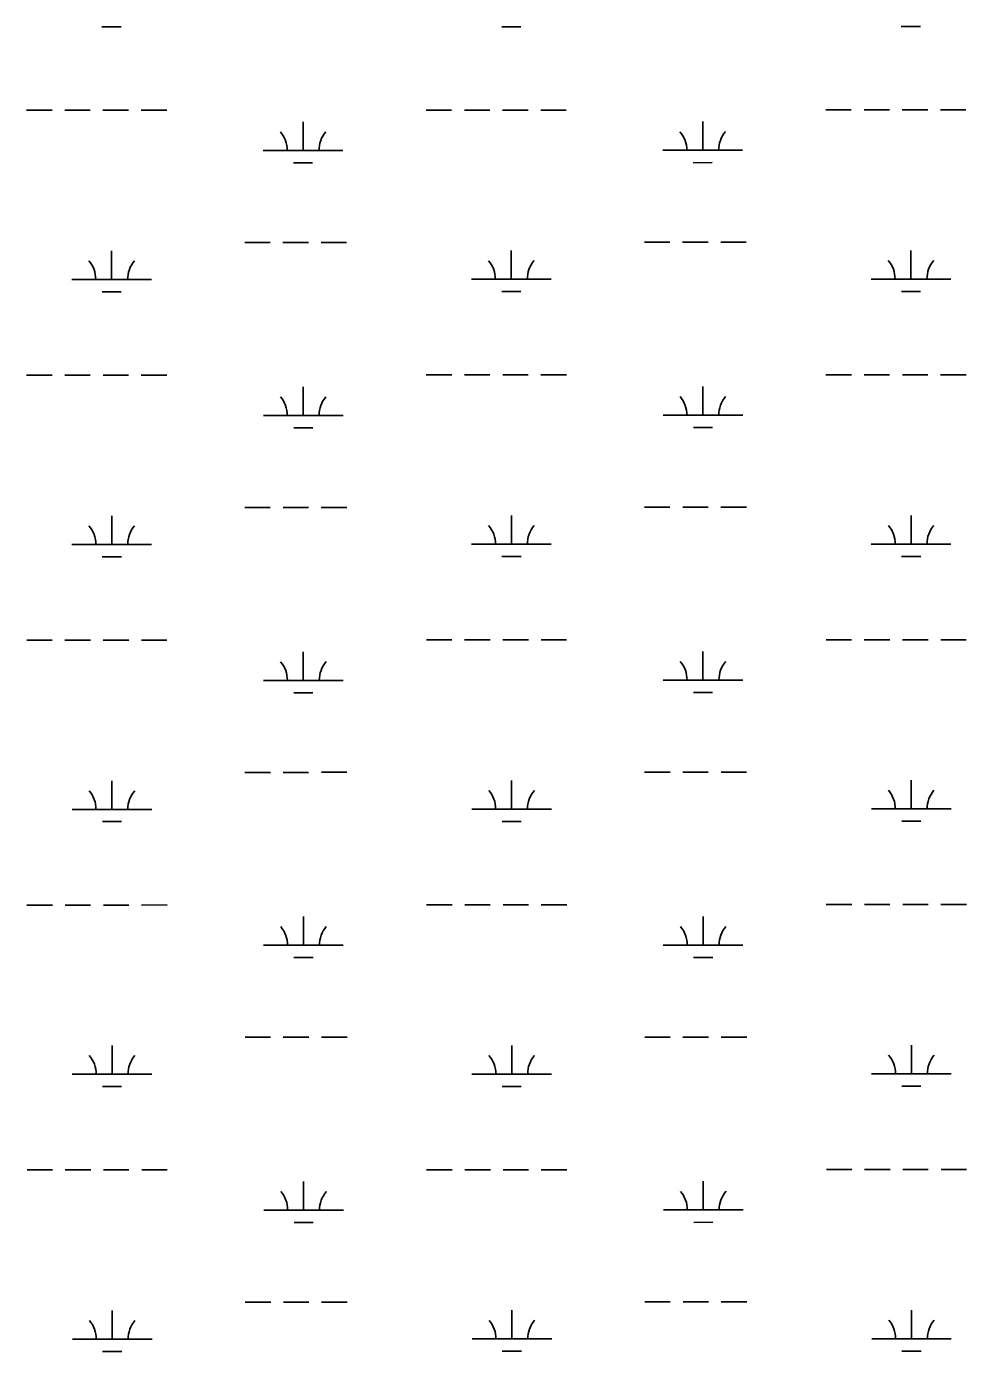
# Model space of a CAD drawing. Extents: x 3279314 to 3317160, y 734079 to 759431.
# Drawn here: x 3312440 to 3313620, y 741163 to 742827 of the extents above; entities that cross this region are included whole.
import ezdxf

# ---------------------------------------------------------------- set-up
doc = ezdxf.new("R2010")
doc.units = 0
doc.layers.add('V-WETL-SWMP', color=7, linetype='Continuous')

msp = doc.modelspace()

# ---------------------------------------------------------------- linework, layer by layer
at = {"layer": 'V-WETL-SWMP'}
for p, q in [((3312534.5, 742826.1), (3312558.5, 742826.1)), ((3313036.5, 742826.3), (3313060.5, 742826.3)), ((3313538.4, 742826.6), (3313562.4, 742826.6)), ((3312439.8, 742721.4), (3312471.8, 742721.4)), ((3312487.8, 742721.4), (3312519.8, 742721.4)), ((3312535.8, 742721.4), (3312567.8, 742721.5)), ((3312583.8, 742721.5), (3312615.8, 742721.5)), ((3312941.7, 742721.6), (3312973.7, 742721.7)), ((3312989.7, 742721.7), (3313021.7, 742721.7)), ((3313037.7, 742721.7), (3313069.7, 742721.7)), ((3313085.7, 742721.7), (3313117.7, 742721.7)), ((3313443.6, 742721.9), (3313475.6, 742721.9)), ((3313491.6, 742721.9), (3313523.6, 742721.9)), ((3313539.6, 742721.9), (3313571.6, 742722)), ((3313587.6, 742722), (3313619.6, 742722)), ((3312787.1, 742670.8), (3312787.1, 742706.8)), ((3313289, 742671.1), (3313289, 742707.1)), ((3312737.1, 742670.8), (3312837.1, 742670.8)), ((3313239, 742671.1), (3313339, 742671.1)), ((3312775.1, 742655.4), (3312799.1, 742655.4)), ((3313277, 742655.6), (3313301, 742655.7)), ((3312713.8, 742555.4), (3312745.8, 742555.4)), ((3312761.8, 742555.4), (3312793.8, 742555.4)), ((3312809.8, 742555.4), (3312841.8, 742555.4)), ((3313215.7, 742555.6), (3313247.7, 742555.6)), ((3313263.7, 742555.6), (3313295.7, 742555.6)), ((3313311.7, 742555.7), (3313343.7, 742555.7)), ((3312546.7, 742508.8), (3312546.7, 742544.8)), ((3313048.6, 742509.1), (3313048.6, 742545.1)), ((3313550.5, 742509.3), (3313550.5, 742545.3)), ((3312496.7, 742508.8), (3312596.7, 742508.9)), ((3312998.6, 742509.1), (3313098.6, 742509.1)), ((3313500.5, 742509.3), (3313600.5, 742509.4)), ((3312534.7, 742493.4), (3312558.7, 742493.4)), ((3313036.6, 742493.7), (3313060.6, 742493.7)), ((3313538.5, 742493.9), (3313562.5, 742493.9)), ((3312439.9, 742388.7), (3312471.9, 742388.7)), ((3312487.9, 742388.7), (3312519.9, 742388.8)), ((3312535.9, 742388.8), (3312567.9, 742388.8)), ((3312583.9, 742388.8), (3312615.9, 742388.8)), ((3312941.8, 742389), (3312973.8, 742389)), ((3312989.8, 742389), (3313021.8, 742389)), ((3313037.8, 742389), (3313069.8, 742389)), ((3313085.8, 742389), (3313117.8, 742389.1)), ((3313443.7, 742389.2), (3313475.7, 742389.2)), ((3313491.7, 742389.2), (3313523.7, 742389.3)), ((3313539.7, 742389.3), (3313571.7, 742389.3)), ((3313587.7, 742389.3), (3313619.7, 742389.3)), ((3312787.3, 742338.1), (3312787.3, 742374.1)), ((3313289.2, 742338.4), (3313289.2, 742374.4)), ((3312737.3, 742338.1), (3312837.3, 742338.2)), ((3313239.2, 742338.4), (3313339.2, 742338.4)), ((3312775.3, 742322.7), (3312799.3, 742322.7)), ((3313277.2, 742323), (3313301.2, 742323)), ((3312713.9, 742222.7), (3312745.9, 742222.7)), ((3312761.9, 742222.7), (3312793.9, 742222.7)), ((3312809.9, 742222.7), (3312841.9, 742222.7)), ((3313215.8, 742222.9), (3313247.8, 742222.9)), ((3313263.8, 742223), (3313295.8, 742223)), ((3313311.8, 742223), (3313343.8, 742223)), ((3312546.9, 742176.2), (3312546.9, 742212.2)), ((3313048.8, 742176.4), (3313048.8, 742212.4)), ((3313550.7, 742176.7), (3313550.7, 742212.7)), ((3312496.9, 742176.1), (3312596.9, 742176.2)), ((3312998.8, 742176.4), (3313098.8, 742176.4)), ((3313500.7, 742176.6), (3313600.7, 742176.7)), ((3312534.9, 742160.7), (3312558.9, 742160.7)), ((3313036.8, 742161), (3313060.8, 742161)), ((3313538.7, 742161.2), (3313562.7, 742161.2)), ((3312440.1, 742056), (3312472.1, 742056.1)), ((3312488.1, 742056.1), (3312520.1, 742056.1)), ((3312536.1, 742056.1), (3312568.1, 742056.1)), ((3312584.1, 742056.1), (3312616.1, 742056.1)), ((3312942, 742056.3), (3312974, 742056.3)), ((3312990, 742056.3), (3313022, 742056.3)), ((3313038, 742056.3), (3313070, 742056.4)), ((3313086, 742056.4), (3313118, 742056.4)), ((3313443.9, 742056.5), (3313475.9, 742056.6)), ((3313491.9, 742056.6), (3313523.9, 742056.6)), ((3313539.9, 742056.6), (3313571.9, 742056.6)), ((3313587.9, 742056.6), (3313619.9, 742056.6)), ((3312787.4, 742005.5), (3312787.4, 742041.5)), ((3313289.3, 742005.7), (3313289.3, 742041.7)), ((3312737.4, 742005.4), (3312837.4, 742005.5)), ((3313239.3, 742005.7), (3313339.3, 742005.8)), ((3312775.4, 741990), (3312799.4, 741990)), ((3313277.4, 741990.3), (3313301.4, 741990.3)), ((3312714.1, 741890), (3312746.1, 741890)), ((3312762.1, 741890), (3312794.1, 741890)), ((3312810.1, 741890.1), (3312842.1, 741890.1)), ((3313216, 741890.3), (3313248, 741890.3)), ((3313264, 741890.3), (3313296, 741890.3)), ((3313312, 741890.3), (3313344, 741890.3)), ((3312547, 741843.5), (3312547, 741879.5)), ((3313049, 741843.7), (3313048.9, 741879.7)), ((3313550.9, 741844), (3313550.8, 741880)), ((3312497, 741843.5), (3312597, 741843.5)), ((3312999, 741843.7), (3313099, 741843.8)), ((3313500.9, 741844), (3313600.9, 741844)), ((3312535.1, 741828.1), (3312559.1, 741828.1)), ((3313037, 741828.3), (3313061, 741828.3)), ((3313538.9, 741828.6), (3313562.9, 741828.6)), ((3312440.3, 741723.4), (3312472.3, 741723.4)), ((3312488.3, 741723.4), (3312520.3, 741723.4)), ((3312536.3, 741723.4), (3312568.3, 741723.4)), ((3312584.3, 741723.4), (3312616.3, 741723.5)), ((3312942.2, 741723.6), (3312974.2, 741723.6)), ((3312990.2, 741723.6), (3313022.2, 741723.7)), ((3313038.2, 741723.7), (3313070.2, 741723.7)), ((3313086.2, 741723.7), (3313118.2, 741723.7)), ((3313444.1, 741723.9), (3313476.1, 741723.9)), ((3313492.1, 741723.9), (3313524.1, 741723.9)), ((3313540.1, 741723.9), (3313572.1, 741723.9)), ((3313588.1, 741723.9), (3313620.1, 741724)), ((3312787.6, 741672.8), (3312787.6, 741708.8)), ((3313289.5, 741673.1), (3313289.5, 741709.1)), ((3312737.6, 741672.8), (3312837.6, 741672.8)), ((3313239.5, 741673), (3313339.5, 741673.1)), ((3312775.6, 741657.4), (3312799.6, 741657.4)), ((3313277.5, 741657.6), (3313301.5, 741657.6)), ((3312714.3, 741557.3), (3312746.3, 741557.3)), ((3312762.3, 741557.4), (3312794.3, 741557.4)), ((3312810.3, 741557.4), (3312842.3, 741557.4)), ((3313216.2, 741557.6), (3313248.2, 741557.6)), ((3313264.2, 741557.6), (3313296.2, 741557.6)), ((3313312.2, 741557.6), (3313344.2, 741557.6)), ((3312547.2, 741510.8), (3312547.2, 741546.8)), ((3313049.1, 741511.1), (3313049.1, 741547.1)), ((3313551, 741511.3), (3313551, 741547.3)), ((3312497.2, 741510.8), (3312597.2, 741510.8)), ((3312999.1, 741511), (3313099.1, 741511.1)), ((3313501, 741511.3), (3313601, 741511.3)), ((3312535.2, 741495.4), (3312559.2, 741495.4)), ((3313037.1, 741495.6), (3313061.1, 741495.6)), ((3313539, 741495.9), (3313563, 741495.9)), ((3312440.4, 741390.7), (3312472.4, 741390.7)), ((3312488.4, 741390.7), (3312520.4, 741390.7)), ((3312536.4, 741390.7), (3312568.4, 741390.8)), ((3312584.4, 741390.8), (3312616.4, 741390.8)), ((3312942.3, 741390.9), (3312974.3, 741391)), ((3312990.3, 741391), (3313022.3, 741391)), ((3313038.3, 741391), (3313070.3, 741391)), ((3313086.3, 741391), (3313118.3, 741391)), ((3313444.3, 741391.2), (3313476.3, 741391.2)), ((3313492.3, 741391.2), (3313524.3, 741391.2)), ((3313540.3, 741391.2), (3313572.3, 741391.3)), ((3313588.3, 741391.3), (3313620.3, 741391.3)), ((3312787.8, 741340.1), (3312787.8, 741376.1)), ((3313289.7, 741340.4), (3313289.7, 741376.4)), ((3312737.8, 741340.1), (3312837.8, 741340.1)), ((3313239.7, 741340.4), (3313339.7, 741340.4)), ((3312775.8, 741324.7), (3312799.8, 741324.7)), ((3313277.7, 741324.9), (3313301.7, 741325)), ((3312714.4, 741224.7), (3312746.4, 741224.7)), ((3312762.4, 741224.7), (3312794.4, 741224.7)), ((3312810.4, 741224.7), (3312842.4, 741224.7)), ((3313216.3, 741224.9), (3313248.3, 741224.9)), ((3313264.3, 741224.9), (3313296.3, 741224.9)), ((3313312.3, 741225), (3313344.3, 741225)), ((3312547.4, 741178.1), (3312547.4, 741214.1)), ((3313049.3, 741178.4), (3313049.3, 741214.4)), ((3313551.2, 741178.6), (3313551.2, 741214.6)), ((3312497.4, 741178.1), (3312597.4, 741178.2)), ((3312999.3, 741178.4), (3313099.3, 741178.4)), ((3313501.2, 741178.6), (3313601.2, 741178.7)), ((3312535.4, 741162.7), (3312559.4, 741162.7)), ((3313037.3, 741163), (3313061.3, 741163)), ((3313539.2, 741163.2), (3313563.2, 741163.2))]:
    msp.add_line(p, q, dxfattribs=at)
for centre, start, end in [((3312731.9, 742671.3), 359.2573, 40.801), ((3312842.3, 742671.3), 139.2573, 180.801), ((3313233.8, 742671.5), 359.2573, 40.801), ((3313344.2, 742671.6), 139.2573, 180.801), ((3312491.5, 742509.3), 359.2573, 40.801), ((3312602, 742509.3), 139.2573, 180.801), ((3312993.4, 742509.5), 359.2573, 40.801), ((3313103.9, 742509.6), 139.2573, 180.801), ((3313495.3, 742509.8), 359.2573, 40.801), ((3313605.8, 742509.9), 139.2573, 180.801), ((3312732, 742338.6), 359.2573, 40.801), ((3312842.5, 742338.6), 139.2573, 180.801), ((3313233.9, 742338.8), 359.2573, 40.801), ((3313344.4, 742338.9), 139.2573, 180.801), ((3312491.6, 742176.6), 359.2573, 40.801), ((3312602.1, 742176.7), 139.2573, 180.801), ((3312993.5, 742176.9), 359.2573, 40.801), ((3313104, 742176.9), 139.2573, 180.801), ((3313495.5, 742177.1), 359.2573, 40.801), ((3313605.9, 742177.2), 139.2573, 180.801), ((3312732.2, 742005.9), 359.2573, 40.801), ((3312842.7, 742006), 139.2573, 180.801), ((3313234.1, 742006.2), 359.2573, 40.801), ((3313344.6, 742006.2), 139.2573, 180.801), ((3312491.8, 741843.9), 359.2573, 40.801), ((3312602.3, 741844), 139.2573, 180.801), ((3312993.7, 741844.2), 359.2573, 40.801), ((3313104.2, 741844.2), 139.2573, 180.801), ((3313495.6, 741844.4), 359.2573, 40.801), ((3313606.1, 741844.5), 139.2573, 180.801), ((3312732.4, 741673.2), 359.2573, 40.801), ((3312842.9, 741673.3), 139.2573, 180.801), ((3313234.3, 741673.5), 359.2573, 40.801), ((3313344.8, 741673.6), 139.2573, 180.801), ((3312492, 741511.3), 359.2573, 40.801), ((3312602.5, 741511.3), 139.2573, 180.801), ((3312993.9, 741511.5), 359.2573, 40.801), ((3313104.4, 741511.6), 139.2573, 180.801), ((3313495.8, 741511.8), 359.2573, 40.801), ((3313606.3, 741511.8), 139.2573, 180.801), ((3312732.5, 741340.6), 359.2573, 40.801), ((3312843, 741340.6), 139.2573, 180.801), ((3313234.4, 741340.8), 359.2573, 40.801), ((3313344.9, 741340.9), 139.2573, 180.801), ((3312492.1, 741178.6), 359.2573, 40.801), ((3312602.6, 741178.6), 139.2573, 180.801), ((3312994.1, 741178.8), 359.2573, 40.801), ((3313104.5, 741178.9), 139.2573, 180.801), ((3313496, 741179.1), 359.2573, 40.801), ((3313606.4, 741179.2), 139.2573, 180.801)]:
    msp.add_arc(centre, 35.2, start, end, dxfattribs=at)

doc.saveas('drawing.dxf')
